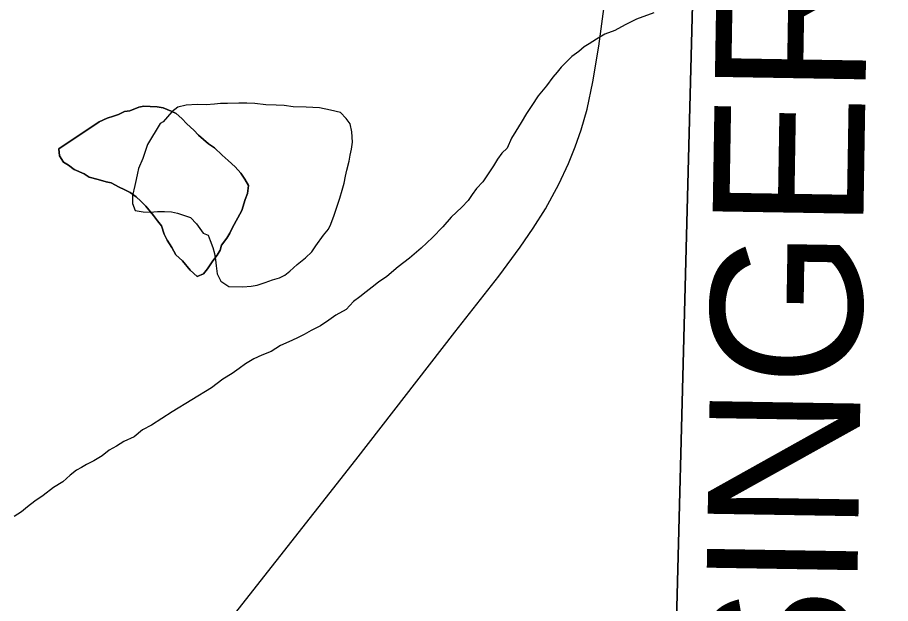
# Model space of a CAD drawing. Extents: x 2.4 to 73.1, y 4.5 to 25.6.
# Drawn here: x 47.4418 to 47.6063, y 21.0812 to 21.1916 of the extents above; entities that cross this region are included whole.
import ezdxf

# ---------------------------------------------------------------- set-up
doc = ezdxf.new("R2010")
doc.units = 0
for name, color, linetype in [('GM_X_Minor_Lake', 7, 'Continuous'), ('GM_X_Minor_River', 7, 'Continuous'), ('GM_X_Section', 7, 'Continuous'), ('GM_X_State_Route', 7, 'Continuous'), ('GM_X_Township_Road_Text', 7, 'Continuous')]:
    doc.layers.add(name, color=color, linetype=linetype)

msp = doc.modelspace()

# ---------------------------------------------------------------- linework, layer by layer
at = {"layer": 'GM_X_Minor_Lake'}
for points in [[(47.48124, 21.15003), (47.48184, 21.15096), (47.48225, 21.1519), (47.48407, 21.15526), (47.48471, 21.15733), (47.48512, 21.15846), (47.48536, 21.15997), (47.48464, 21.16114), (47.48391, 21.1623), (47.48281, 21.16348), (47.48151, 21.16467), (47.4804, 21.16566), (47.47892, 21.16704), (47.47781, 21.16783), (47.47688, 21.16862), (47.47595, 21.16942), (47.47503, 21.1704), (47.47374, 21.17158), (47.47281, 21.17257), (47.4717, 21.17355), (47.47076, 21.17396), (47.46926, 21.17459), (47.46813, 21.17481), (47.46679, 21.17486), (47.46565, 21.17489), (47.4647, 21.17474), (47.46296, 21.17403), (47.462, 21.17387), (47.46084, 21.17334), (47.45988, 21.17299), (47.45873, 21.17265), (47.45718, 21.17194), (47.44959, 21.16687)], [(47.44959, 21.16687), (47.45718, 21.17194), (47.45873, 21.17265), (47.45988, 21.17299), (47.46084, 21.17334), (47.462, 21.17387), (47.46296, 21.17403), (47.4647, 21.17474), (47.46565, 21.17489), (47.46679, 21.17486), (47.46813, 21.17481), (47.46926, 21.17459), (47.47076, 21.17396), (47.4717, 21.17355), (47.47281, 21.17257), (47.47374, 21.17158), (47.47503, 21.1704), (47.47595, 21.16942), (47.47688, 21.16862), (47.47781, 21.16783), (47.47892, 21.16704), (47.4804, 21.16566), (47.48151, 21.16467), (47.48281, 21.16348), (47.48391, 21.1623), (47.48464, 21.16114), (47.48536, 21.15997), (47.48512, 21.15846), (47.48471, 21.15733), (47.48407, 21.15526), (47.48225, 21.1519), (47.48184, 21.15096), (47.48124, 21.15003), (47.48024, 21.14873), (47.48002, 21.14779), (47.47942, 21.14686), (47.47862, 21.14574), (47.47762, 21.14425), (47.47683, 21.14333), (47.47567, 21.14279), (47.47438, 21.14398), (47.47291, 21.14574), (47.47162, 21.14692), (47.4709, 21.14828), (47.46999, 21.14964), (47.46945, 21.1508), (47.46893, 21.15234), (47.4682, 21.15331), (47.46747, 21.15429), (47.466, 21.15605), (47.46508, 21.15703), (47.46416, 21.15782), (47.46304, 21.15862), (47.46192, 21.15923), (47.46098, 21.15964), (47.45948, 21.16045), (47.45853, 21.16067), (47.45702, 21.1611), (47.45532, 21.16154), (47.45439, 21.16214), (47.45251, 21.16297), (47.4514, 21.16376), (47.45046, 21.16437), (47.44974, 21.16553), (47.44959, 21.16687)], [(47.4687, 21.17162), (47.46629, 21.1677), (47.46545, 21.16506), (47.46462, 21.16319), (47.4644, 21.16225), (47.46418, 21.16111), (47.46395, 21.15998), (47.46351, 21.15809), (47.46346, 21.15657), (47.46399, 21.15522), (47.4655, 21.15498), (47.46684, 21.15494), (47.46817, 21.15508), (47.46951, 21.15504), (47.47084, 21.15499), (47.47197, 21.15477), (47.47442, 21.15393), (47.47553, 21.15275), (47.4768, 21.15099), (47.47774, 21.15058), (47.47809, 21.14962), (47.47862, 21.14827), (47.47896, 21.14712), (47.47912, 21.14597), (47.47927, 21.14482), (47.47941, 21.1433), (47.48013, 21.14194), (47.48162, 21.14094), (47.48429, 21.14085), (47.48581, 21.14099), (47.48696, 21.14115), (47.4885, 21.14167), (47.48985, 21.14219), (47.4912, 21.14253), (47.49216, 21.14307), (47.49314, 21.1438), (47.49451, 21.14508), (47.49608, 21.14636), (47.49726, 21.14746), (47.49805, 21.14858), (47.49945, 21.15063), (47.50044, 21.15173), (47.50085, 21.15267), (47.50148, 21.15436), (47.50211, 21.15624), (47.50253, 21.15756), (47.50296, 21.15907), (47.50338, 21.16039), (47.50361, 21.16171), (47.50384, 21.16285), (47.50428, 21.16454), (47.5045, 21.16568), (47.50473, 21.16681), (47.50496, 21.16814), (47.50483, 21.17004), (47.5045, 21.17158), (47.50377, 21.17255), (47.50266, 21.17373), (47.50078, 21.17417), (47.49869, 21.17462), (47.49622, 21.1747), (47.49375, 21.17478), (47.49204, 21.17503), (47.49052, 21.17508), (47.48862, 21.17514), (47.48653, 21.1754), (47.48501, 21.17545), (47.48349, 21.1755), (47.48139, 21.17538), (47.48006, 21.17543), (47.47891, 21.17527), (47.47738, 21.17513), (47.47567, 21.17519), (47.47357, 21.17507), (47.47204, 21.17474), (47.47087, 21.17383), (47.46928, 21.17198), (47.4687, 21.17162)], [(47.49726, 21.14746), (47.49805, 21.14858), (47.49945, 21.15063), (47.50044, 21.15173), (47.50085, 21.15267), (47.50148, 21.15436), (47.50211, 21.15624), (47.50253, 21.15756), (47.50296, 21.15907), (47.50338, 21.16039), (47.50361, 21.16171), (47.50384, 21.16285), (47.50428, 21.16454), (47.5045, 21.16568), (47.50473, 21.16681), (47.50496, 21.16814), (47.50483, 21.17004), (47.5045, 21.17158), (47.50377, 21.17255), (47.50266, 21.17373), (47.50078, 21.17417), (47.49869, 21.17462), (47.49622, 21.1747), (47.49375, 21.17478), (47.49204, 21.17503), (47.49052, 21.17508), (47.48862, 21.17514), (47.48653, 21.1754), (47.48501, 21.17545), (47.48349, 21.1755), (47.48139, 21.17538), (47.48006, 21.17543), (47.47891, 21.17527), (47.47738, 21.17513), (47.47567, 21.17519), (47.47357, 21.17507), (47.47204, 21.17474), (47.47087, 21.17383), (47.46928, 21.17198), (47.4687, 21.17162)], [(47.4687, 21.17162), (47.46629, 21.1677), (47.46545, 21.16506), (47.46462, 21.16319), (47.4644, 21.16225), (47.46418, 21.16111), (47.46395, 21.15998), (47.46351, 21.15809), (47.46346, 21.15657), (47.46399, 21.15522), (47.4655, 21.15498), (47.46684, 21.15494), (47.46817, 21.15508), (47.46951, 21.15504), (47.47084, 21.15499), (47.47197, 21.15477), (47.47442, 21.15393), (47.47553, 21.15275), (47.4768, 21.15099), (47.47774, 21.15058), (47.47809, 21.14962), (47.47862, 21.14827), (47.47896, 21.14712), (47.47912, 21.14597), (47.47927, 21.14482), (47.47941, 21.1433), (47.48013, 21.14194), (47.48162, 21.14094), (47.48429, 21.14085), (47.48581, 21.14099), (47.48696, 21.14115), (47.4885, 21.14167), (47.48985, 21.14219), (47.4912, 21.14253), (47.49216, 21.14307), (47.49314, 21.1438), (47.49451, 21.14508), (47.49608, 21.14636), (47.49726, 21.14746)], [(47.44959, 21.16687), (47.44974, 21.16553), (47.45046, 21.16437), (47.4514, 21.16376), (47.45251, 21.16297), (47.45439, 21.16214), (47.45532, 21.16154), (47.45702, 21.1611), (47.45853, 21.16067), (47.45948, 21.16045), (47.46098, 21.15964), (47.46192, 21.15923), (47.46304, 21.15862), (47.46416, 21.15782), (47.46508, 21.15703), (47.466, 21.15605), (47.46747, 21.15429), (47.4682, 21.15331), (47.46893, 21.15234), (47.46945, 21.1508), (47.46999, 21.14964), (47.4709, 21.14828), (47.47162, 21.14692), (47.47291, 21.14574), (47.47438, 21.14398), (47.47567, 21.14279), (47.47683, 21.14333), (47.47762, 21.14425), (47.47862, 21.14574), (47.47942, 21.14686), (47.48002, 21.14779), (47.48024, 21.14873), (47.48124, 21.15003)]]:
    msp.add_lwpolyline(points, dxfattribs=at)
at = {"layer": 'GM_X_Minor_River'}
for points in [[(47.56173, 21.19251), (47.55845, 21.19129), (47.55632, 21.19022), (47.55438, 21.18914), (47.55245, 21.18844), (47.5509, 21.18754), (47.54954, 21.18664), (47.54857, 21.1861), (47.54759, 21.18518), (47.54623, 21.18427), (47.54426, 21.18225), (47.54347, 21.18132), (47.54268, 21.1804), (47.54148, 21.17872), (47.5399, 21.17687), (47.5387, 21.17501), (47.5377, 21.17352), (47.53669, 21.17184), (47.53569, 21.17017), (47.53488, 21.16886), (47.53406, 21.16698), (47.53308, 21.16607), (47.53228, 21.16495), (47.53148, 21.16365), (47.53048, 21.16216), (47.52948, 21.16067), (47.52829, 21.15938), (47.5275, 21.15826), (47.5267, 21.15715), (47.52552, 21.15585), (47.52453, 21.15493), (47.52355, 21.15401), (47.52197, 21.15216), (47.52, 21.15014), (47.51784, 21.14812), (47.51569, 21.14628), (47.51354, 21.14464), (47.51139, 21.14281)], [(47.51139, 21.14281), (47.50983, 21.14172), (47.50866, 21.14081), (47.50749, 21.1399), (47.50632, 21.13898), (47.50514, 21.13807), (47.50376, 21.1366), (47.50182, 21.13552), (47.50046, 21.13461), (47.49891, 21.13352), (47.49716, 21.13263), (47.49581, 21.13191), (47.49445, 21.1312), (47.49291, 21.13049), (47.49136, 21.12978), (47.48961, 21.12869), (47.48787, 21.12799), (47.48633, 21.12728), (47.48478, 21.12638), (47.4836, 21.12547), (47.48224, 21.12456), (47.48049, 21.12348), (47.47835, 21.12184), (47.47097, 21.11732), (47.46902, 21.11606), (47.46708, 21.11479), (47.46534, 21.1139), (47.46377, 21.11262), (47.46184, 21.11173), (47.46048, 21.11082), (47.45912, 21.11011), (47.45775, 21.10901), (47.4562, 21.10811), (47.45485, 21.10739), (47.45388, 21.10685), (47.45291, 21.10632), (47.45173, 21.1054), (47.45036, 21.10412), (47.44861, 21.10303), (47.44666, 21.10158), (47.4451, 21.10049), (47.44373, 21.09939), (47.44256, 21.09848), (47.4412, 21.09757)]]:
    msp.add_lwpolyline(points, dxfattribs=at)
at = {"layer": 'GM_X_Section'}
for points in [[(47.07977, 21.58366), (47.57885, 21.57331), (47.56537, 21.05389), (47.06591, 21.06446)], [(47.57885, 21.57331), (48.0766, 21.56261), (48.0642, 21.04105), (47.56537, 21.05389)]]:
    msp.add_lwpolyline(points, close=True, dxfattribs=at)
at = {"layer": 'GM_X_State_Route'}
msp.add_lwpolyline([(47.46481, 21.05601), (47.48272, 21.07917), (47.50556, 21.10827), (47.52424, 21.13234), (47.53249, 21.14285), (47.53654, 21.14834), (47.53899, 21.15191), (47.54127, 21.15559), (47.54379, 21.1602), (47.54564, 21.16411), (47.54691, 21.16726), (47.54802, 21.17046), (47.54912, 21.17432), (47.55022, 21.17946), (47.55134, 21.18618), (47.55363, 21.20313)], dxfattribs=at)

# ---------------------------------------------------------------- texts
at = {"layer": 'GM_X_Township_Road_Text'}
msp.add_text('SINGER', height=0.028409, rotation=89.0543, dxfattribs=at).set_placement((47.59961, 21.05864))

doc.saveas('drawing.dxf')
